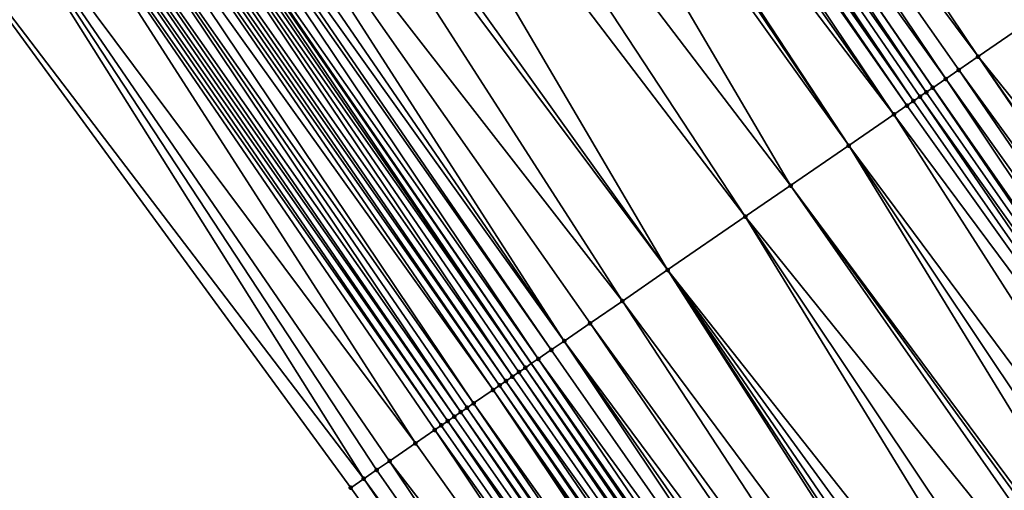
# Model space of a CAD drawing. Header units: feet. Extents: x 2004186 to 2014793, y 836912 to 864902.
# Tile 509 of 656: x 2006953 to 2006978, y 852540 to 852552. Entities that reach past the tile are written whole.
import ezdxf

# ---------------------------------------------------------------- set-up
doc = ezdxf.new("R2010")
doc.units = ezdxf.units.FT
doc.header["$LTSCALE"] = 100
doc.header["$MEASUREMENT"] = 0
for name, color, linetype, lineweight in [('EP_Travel Lane', 5, 'Continuous', 40), ('GPL_Skip Line', 2, 'Continuous', 40), ('Road Shots', 4, 'Continuous', 200), ('Road X-Section', 30, 'Continuous', 13)]:
    doc.layers.add(name, color=color, linetype=linetype, lineweight=lineweight)
doc.layers.add('I-77 SB_MM21-27-Surface-Border', color=7, linetype='Continuous')
doc.layers.add('I-77 SB_MM21-27-Surface-TIN', color=7, linetype='Continuous')

msp = doc.modelspace()

# ---------------------------------------------------------------- linework, layer by layer
at = {"layer": 'EP_Travel Lane'}
msp.add_polyline3d([(2007035.053841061, 852444.626251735, 439.1202886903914), (2007023.400728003, 852460.880444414, 439.199071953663), (2007011.747573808, 852477.1346944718, 439.2586441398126), (2007000.166915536, 852493.6194332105, 439.328438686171), (2006988.711333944, 852510.0135397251, 439.3853169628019), (2006977.255756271, 852526.4076406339, 439.4440397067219), (2006965.74532872, 852542.8936150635, 439.5240385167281), (2006954.39285871, 852559.3592428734, 439.6026638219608), (2006943.040427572, 852575.8248143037, 439.6988593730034), (2006931.687961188, 852592.2904368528, 439.7791324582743), (2006920.261303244, 852608.8880822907, 439.8539129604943), (2006909.165586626, 852625.5277439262, 439.9434321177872), (2006898.069808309, 852642.1674980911, 440.0010557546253), (2006886.974032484, 852658.8072485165, 440.0599365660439), (2006875.832113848, 852675.5272002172, 440.1256132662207)], dxfattribs=at)
at = {"layer": 'GPL_Skip Line'}
msp.add_polyline3d([(2007045.161990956, 852451.8740535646, 438.7574871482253), (2007033.509610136, 852468.1287316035, 438.845002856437), (2007021.857214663, 852484.3834300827, 438.9256768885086), (2007010.356509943, 852500.7456406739, 438.9807652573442), (2006998.896041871, 852517.1362766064, 439.0496596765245), (2006987.435584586, 852533.5268971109, 439.1236770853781), (2006975.981958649, 852549.9221854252, 439.2124183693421), (2006964.662995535, 852566.4109326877, 439.2660621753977), (2006953.344078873, 852582.8996122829, 439.3407695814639), (2006942.025176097, 852599.3882716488, 439.4217740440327), (2006930.715798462, 852615.8832896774, 439.5228346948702), (2006919.595268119, 852632.5064717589, 439.5836695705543), (2006908.474745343, 852649.1296425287, 439.6484099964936), (2006897.354235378, 852665.7527941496, 439.719761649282), (2006886.239608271, 852682.3798579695, 439.7865050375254)], dxfattribs=at)
at = {"layer": 'I-77 SB_MM21-27-Surface-Border', "color": 3, "linetype": 'ByBlock', "lineweight": -2}
msp.add_polyline3d([(2007032.15909689, 852442.5507092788, 439.2102353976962), (2007020.18163239, 852458.5723195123, 439.3037975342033), (2007008.691744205, 852474.9436000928, 439.365334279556), (2006996.589284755, 852491.1173742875, 439.4510875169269), (2006984.473249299, 852507.0495002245, 439.5494032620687), (2006972.848856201, 852523.3255561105, 439.609880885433), (2006961.143095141, 852539.7335577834, 439.68923822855), (2006949.32956121, 852555.8825996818, 439.7850493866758), (2006938.340475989, 852572.5975782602, 439.884929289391), (2006927.351299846, 852589.3126892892, 439.9435981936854), (2006916.420723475, 852606.3182055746, 440.0009049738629), (2006905.466436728, 852623.0525769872, 440.0674283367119), (2006894.844565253, 852640.0094345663, 440.1082364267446), (2006884.555126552, 852657.1887521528, 440.1322937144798), (2006873.544402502, 852674.0209255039, 440.1905578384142)], dxfattribs=at)
at = {"layer": 'I-77 SB_MM21-27-Surface-TIN', "color": 128, "linetype": 'ByBlock', "lineweight": -2}
for points in [[(2006965.981994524, 852567.3166046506, 439.2186450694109), (2006965.157619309, 852566.7505609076, 439.2478966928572), (2006977.136075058, 852550.714659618, 439.1674332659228)], [(2006965.981994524, 852567.3166046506, 439.2186450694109), (2006977.136075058, 852550.714659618, 439.1674332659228), (2006978.784816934, 852551.846759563, 439.1050504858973)], [(2006965.157619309, 852566.7505609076, 439.2478966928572), (2006964.662995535, 852566.4109326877, 439.2660621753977), (2006976.311708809, 852550.1486028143, 439.2007510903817)], [(2006965.157619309, 852566.7505609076, 439.2478966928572), (2006976.641461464, 852550.3750165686, 439.1902152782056), (2006977.136075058, 852550.714659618, 439.1674332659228)], [(2006965.157619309, 852566.7505609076, 439.2478966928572), (2006976.311708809, 852550.1486028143, 439.2007510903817), (2006976.641461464, 852550.3750165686, 439.1902152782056)], [(2006964.33323614, 852566.1845287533, 439.2735410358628), (2006975.817075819, 852549.8089880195, 439.2147380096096), (2006964.662995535, 852566.4109326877, 439.2660621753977)], [(2006975.817075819, 852549.8089880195, 439.2147380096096), (2006975.981958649, 852549.9221854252, 439.2124183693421), (2006964.662995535, 852566.4109326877, 439.2660621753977)], [(2006976.311708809, 852550.1486028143, 439.2007510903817), (2006964.662995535, 852566.4109326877, 439.2660621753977), (2006975.981958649, 852549.9221854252, 439.2124183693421)], [(2006964.168344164, 852566.0713446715, 439.2717130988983), (2006964.003466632, 852565.9581395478, 439.2764349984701), (2006975.487268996, 852549.5826531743, 439.2007109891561)], [(2006964.33323614, 852566.1845287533, 439.2735410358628), (2006964.168344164, 852566.0713446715, 439.2717130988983), (2006975.487268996, 852549.5826531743, 439.2007109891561)], [(2006964.33323614, 852566.1845287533, 439.2735410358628), (2006975.652178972, 852549.6958110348, 439.2107010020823), (2006975.817075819, 852549.8089880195, 439.2147380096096)], [(2006964.33323614, 852566.1845287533, 439.2735410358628), (2006975.487268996, 852549.5826531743, 439.2007109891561), (2006975.652178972, 852549.6958110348, 439.2107010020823)], [(2006963.838600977, 852565.844917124, 439.2865421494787), (2006963.508864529, 852565.6184797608, 439.3044267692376), (2006974.992644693, 852549.2430257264, 439.2186365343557)], [(2006964.003466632, 852565.9581395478, 439.2764349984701), (2006963.838600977, 852565.844917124, 439.2865421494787), (2006975.322389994, 852549.4694501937, 439.2047659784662)], [(2006963.838600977, 852565.844917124, 439.2865421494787), (2006974.992644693, 852549.2430257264, 439.2186365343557), (2006975.322389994, 852549.4694501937, 439.2047659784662)], [(2006964.003466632, 852565.9581395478, 439.2764349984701), (2006975.322389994, 852549.4694501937, 439.2047659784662), (2006975.487268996, 852549.5826531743, 439.2007109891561)], [(2006963.508864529, 852565.6184797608, 439.3044267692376), (2006962.849367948, 852565.1656395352, 439.3294564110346), (2006974.992644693, 852549.2430257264, 439.2186365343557)], [(2006962.684489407, 852565.0524358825, 439.3337205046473), (2006962.189865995, 852564.7128071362, 439.3520498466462), (2006973.838517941, 852548.4505666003, 439.258931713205)], [(2006962.849367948, 852565.1656395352, 439.3294564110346), (2006962.684489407, 852565.0524358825, 439.3337205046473), (2006973.838517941, 852548.4505666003, 439.258931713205)], [(2006962.849367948, 852565.1656395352, 439.3294564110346), (2006973.838517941, 852548.4505666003, 439.258931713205), (2006974.992644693, 852549.2430257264, 439.2186365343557)], [(2006962.189865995, 852564.7128071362, 439.3520498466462), (2006960.211365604, 852563.3543019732, 439.4223097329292), (2006972.354647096, 852547.4316812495, 439.3136445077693)], [(2006962.189865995, 852564.7128071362, 439.3520498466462), (2006972.354647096, 852547.4316812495, 439.3136445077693), (2006973.838517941, 852548.4505666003, 439.258931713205)], [(2006960.211365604, 852563.3543019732, 439.4223097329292), (2006959.057239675, 852562.5618416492, 439.4629768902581), (2006971.200521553, 852546.639220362, 439.3544878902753)], [(2006960.211365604, 852563.3543019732, 439.4223097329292), (2006971.200521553, 852546.639220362, 439.3544878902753), (2006972.354647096, 852547.4316812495, 439.3136445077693)], [(2006959.057239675, 852562.5618416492, 439.4629768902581), (2006957.573356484, 852561.5429742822, 439.5120905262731), (2006969.22201293, 852545.2807271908, 439.4210165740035)], [(2006959.057239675, 852562.5618416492, 439.4629768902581), (2006969.22201293, 852545.2807271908, 439.4210165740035), (2006971.200521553, 852546.639220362, 439.3544878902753)], [(2006957.573356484, 852561.5429742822, 439.5120905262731), (2006957.243604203, 852561.3165599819, 439.5227959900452), (2006969.22201293, 852545.2807271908, 439.4210165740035)], [(2006957.243604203, 852561.3165599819, 439.5227959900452), (2006955.759731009, 852560.297678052, 439.5764427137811), (2006968.067886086, 852544.4882682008, 439.4612693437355)], [(2006957.243604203, 852561.3165599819, 439.5227959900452), (2006968.067886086, 852544.4882682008, 439.4612693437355), (2006969.22201293, 852545.2807271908, 439.4210165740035)], [(2006955.759731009, 852560.297678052, 439.5764427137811), (2006955.265099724, 852559.9580607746, 439.5912020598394), (2006966.584008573, 852543.4693925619, 439.5129589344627)], [(2006955.759731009, 852560.297678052, 439.5764427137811), (2006967.243515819, 852543.9222172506, 439.4927650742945), (2006968.067886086, 852544.4882682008, 439.4612693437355)], [(2006955.759731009, 852560.297678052, 439.5764427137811), (2006966.584008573, 852543.4693925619, 439.5129589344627), (2006967.243515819, 852543.9222172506, 439.4927650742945)], [(2006954.935333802, 852559.7316663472, 439.5957214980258), (2006954.770458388, 852559.6184581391, 439.6014036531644), (2006966.254241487, 852543.2429998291, 439.5169511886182)], [(2006955.265099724, 852559.9580607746, 439.5912020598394), (2006954.935333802, 852559.7316663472, 439.5957214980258), (2006966.584008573, 852543.4693925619, 439.5129589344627)], [(2006954.935333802, 852559.7316663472, 439.5957214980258), (2006966.254241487, 852543.2429998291, 439.5169511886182), (2006966.584008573, 852543.4693925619, 439.5129589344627)], [(2006954.770458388, 852559.6184581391, 439.6014036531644), (2006954.440688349, 852559.3920697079, 439.6040565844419), (2006965.924488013, 852543.0165872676, 439.5271156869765)], [(2006954.770458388, 852559.6184581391, 439.6014036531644), (2006965.924488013, 852543.0165872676, 439.5271156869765), (2006966.254241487, 852543.2429998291, 439.5169511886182)], [(2006954.275789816, 852559.2788951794, 439.5992548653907), (2006954.110910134, 852559.1656931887, 439.6030016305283), (2006965.594699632, 852542.7902255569, 439.5214513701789)], [(2006954.275789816, 852559.2788951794, 439.5992548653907), (2006965.594699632, 852542.7902255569, 439.5214513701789), (2006954.39285871, 852559.3592428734, 439.6026638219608)], [(2006954.440688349, 852559.3920697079, 439.6040565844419), (2006954.39285871, 852559.3592428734, 439.6026638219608), (2006965.74532872, 852542.8936150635, 439.5240385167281)], [(2006965.594699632, 852542.7902255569, 439.5214513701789), (2006965.74532872, 852542.8936150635, 439.5240385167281), (2006954.39285871, 852559.3592428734, 439.6026638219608)], [(2006954.440688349, 852559.3920697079, 439.6040565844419), (2006965.74532872, 852542.8936150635, 439.5240385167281), (2006965.924488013, 852543.0165872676, 439.5271156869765)], [(2006954.110910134, 852559.1656931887, 439.6030016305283), (2006953.781197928, 852558.9392205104, 439.6318790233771), (2006965.264983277, 852542.5637589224, 439.5484477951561)], [(2006954.110910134, 852559.1656931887, 439.6030016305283), (2006965.429836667, 852542.6769992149, 439.5327783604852), (2006965.594699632, 852542.7902255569, 439.5214513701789)], [(2006954.110910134, 852559.1656931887, 439.6030016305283), (2006965.264983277, 852542.5637589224, 439.5484477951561), (2006965.429836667, 852542.6769992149, 439.5327783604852)], [(2006953.451464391, 852558.7127789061, 439.6510837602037), (2006953.121693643, 852558.4863915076, 439.6534153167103), (2006964.770371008, 852542.2241139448, 439.5718300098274)], [(2006953.616333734, 852558.8259959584, 439.6426486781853), (2006953.451464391, 852558.7127789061, 439.6510837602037), (2006964.935254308, 852542.3373106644, 439.5697239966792)], [(2006953.451464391, 852558.7127789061, 439.6510837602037), (2006964.770371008, 852542.2241139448, 439.5718300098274), (2006964.935254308, 852542.3373106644, 439.5697239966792)], [(2006953.781197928, 852558.9392205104, 439.6318790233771), (2006953.616333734, 852558.8259959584, 439.6426486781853), (2006965.100122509, 852542.4505293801, 439.560770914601)], [(2006953.616333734, 852558.8259959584, 439.6426486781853), (2006964.935254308, 852542.3373106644, 439.5697239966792), (2006965.100122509, 852542.4505293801, 439.560770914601)], [(2006953.781197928, 852558.9392205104, 439.6318790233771), (2006965.100122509, 852542.4505293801, 439.560770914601), (2006965.264983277, 852542.5637589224, 439.5484477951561)], [(2006953.121693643, 852558.4863915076, 439.6534153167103), (2006952.79194277, 852558.2599751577, 439.6647588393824), (2006964.275700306, 852541.8845540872, 439.5687160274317)], [(2006953.121693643, 852558.4863915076, 439.6534153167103), (2006964.275700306, 852541.8845540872, 439.5687160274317), (2006964.770371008, 852542.2241139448, 439.5718300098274)], [(2006952.79194277, 852558.2599751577, 439.6647588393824), (2006952.462174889, 852558.0335835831, 439.6683903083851), (2006963.945937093, 852541.6581557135, 439.5744642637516)], [(2006952.79194277, 852558.2599751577, 439.6647588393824), (2006964.110814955, 852541.7713603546, 439.5698923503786), (2006964.275700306, 852541.8845540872, 439.5687160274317)], [(2006952.79194277, 852558.2599751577, 439.6647588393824), (2006963.945937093, 852541.6581557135, 439.5744642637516), (2006964.110814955, 852541.7713603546, 439.5698923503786)], [(2006952.462174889, 852558.0335835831, 439.6683903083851), (2006952.29730665, 852557.9203649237, 439.6773257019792), (2006963.781070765, 852541.544934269, 439.5842666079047)], [(2006952.462174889, 852558.0335835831, 439.6683903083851), (2006963.781070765, 852541.544934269, 439.5842666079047), (2006963.945937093, 852541.6581557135, 439.5744642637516)], [(2006952.132447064, 852557.8071336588, 439.6901849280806), (2006951.967576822, 852557.6939179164, 439.69821225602), (2006963.45134874, 852541.3184758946, 439.6086918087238)], [(2006952.29730665, 852557.9203649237, 439.6773257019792), (2006952.132447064, 852557.8071336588, 439.6901849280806), (2006963.616213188, 852541.4317000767, 439.5980372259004)], [(2006952.132447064, 852557.8071336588, 439.6901849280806), (2006963.45134874, 852541.3184758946, 439.6086918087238), (2006963.616213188, 852541.4317000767, 439.5980372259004)], [(2006952.29730665, 852557.9203649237, 439.6773257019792), (2006963.616213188, 852541.4317000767, 439.5980372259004), (2006963.781070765, 852541.544934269, 439.5842666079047)], [(2006951.967576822, 852557.6939179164, 439.69821225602), (2006950.81344999, 852556.9014589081, 439.7384698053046), (2006962.791855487, 852540.8656308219, 439.6352308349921)], [(2006951.967576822, 852557.6939179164, 439.69821225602), (2006963.286472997, 852541.2052681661, 439.6142247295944), (2006963.45134874, 852541.3184758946, 439.6086918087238)], [(2006951.967576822, 852557.6939179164, 439.69821225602), (2006962.791855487, 852540.8656308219, 439.6352308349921), (2006963.286472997, 852541.2052681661, 439.6142247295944)], [(2006950.81344999, 852556.9014589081, 439.7384698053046), (2006949.32956121, 852555.8825996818, 439.7850493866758), (2006961.472849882, 852539.9599684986, 439.6796483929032)], [(2006950.81344999, 852556.9014589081, 439.7384698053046), (2006962.132353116, 852540.4127990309, 439.6576355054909), (2006962.791855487, 852540.8656308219, 439.6352308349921)], [(2006950.81344999, 852556.9014589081, 439.7384698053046), (2006961.802598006, 852540.1863888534, 439.667058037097), (2006962.132353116, 852540.4127990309, 439.6576355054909)], [(2006950.81344999, 852556.9014589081, 439.7384698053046), (2006961.472849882, 852539.9599684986, 439.6796483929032), (2006961.802598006, 852540.1863888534, 439.667058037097)], [(2006949.32956121, 852555.8825996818, 439.7850493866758), (2006961.143095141, 852539.7335577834, 439.68923822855), (2006961.472849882, 852539.9599684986, 439.6796483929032)], [(2006978.784816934, 852551.846759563, 439.1050504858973), (2006977.136075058, 852550.714659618, 439.1674332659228), (2006989.730113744, 852535.1316201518, 439.0413131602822)], [(2006977.136075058, 852550.714659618, 439.1674332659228), (2006976.641461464, 852550.3750165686, 439.1902152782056), (2006988.418958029, 852534.2146301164, 439.0901848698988)], [(2006977.136075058, 852550.714659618, 439.1674332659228), (2006988.582848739, 852534.3292592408, 439.0822927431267), (2006989.730113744, 852535.1316201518, 439.0413131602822)], [(2006977.136075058, 852550.714659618, 439.1674332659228), (2006988.418958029, 852534.2146301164, 439.0901848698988), (2006988.582848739, 852534.3292592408, 439.0822927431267)], [(2006976.641461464, 852550.3750165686, 439.1902152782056), (2006976.311708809, 852550.1486028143, 439.2007510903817), (2006987.927278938, 852533.8707527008, 439.1105547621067)], [(2006976.641461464, 852550.3750165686, 439.1902152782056), (2006987.927278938, 852533.8707527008, 439.1105547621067), (2006988.418958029, 852534.2146301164, 439.0901848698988)], [(2006976.311708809, 852550.1486028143, 439.2007510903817), (2006975.981958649, 852549.9221854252, 439.2124183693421), (2006987.435584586, 852533.5268971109, 439.1236770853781)], [(2006976.311708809, 852550.1486028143, 439.2007510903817), (2006987.435584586, 852533.5268971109, 439.1236770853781), (2006987.927278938, 852533.8707527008, 439.1105547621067)], [(2006975.652178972, 852549.6958110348, 439.2107010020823), (2006975.487268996, 852549.5826531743, 439.2007109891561), (2006986.943864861, 852533.1830778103, 439.1247490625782)], [(2006975.817075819, 852549.8089880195, 439.2147380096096), (2006975.652178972, 852549.6958110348, 439.2107010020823), (2006987.271686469, 852533.4122785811, 439.1280511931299)], [(2006975.652178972, 852549.6958110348, 439.2107010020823), (2006986.943864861, 852533.1830778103, 439.1247490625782), (2006987.271686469, 852533.4122785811, 439.1280511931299)], [(2006975.817075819, 852549.8089880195, 439.2147380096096), (2006987.271686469, 852533.4122785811, 439.1280511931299), (2006975.981958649, 852549.9221854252, 439.2124183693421)], [(2006987.271686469, 852533.4122785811, 439.1280511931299), (2006987.435584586, 852533.5268971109, 439.1236770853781), (2006975.981958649, 852549.9221854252, 439.2124183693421)], [(2006975.322389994, 852549.4694501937, 439.2047659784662), (2006974.992644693, 852549.2430257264, 439.2186365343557), (2006986.943864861, 852533.1830778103, 439.1247490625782)], [(2006975.487268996, 852549.5826531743, 439.2007109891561), (2006975.322389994, 852549.4694501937, 439.2047659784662), (2006986.943864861, 852533.1830778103, 439.1247490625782)], [(2006974.992644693, 852549.2430257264, 439.2186365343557), (2006973.838517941, 852548.4505666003, 439.258931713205), (2006985.796619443, 852532.3806888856, 439.1750310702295)], [(2006974.992644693, 852549.2430257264, 439.2186365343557), (2006985.796619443, 852532.3806888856, 439.1750310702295), (2006986.943864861, 852533.1830778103, 439.1247490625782)], [(2006973.838517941, 852548.4505666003, 439.258931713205), (2006972.354647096, 852547.4316812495, 439.3136445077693), (2006984.32156466, 852531.349081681, 439.2278250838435)], [(2006973.838517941, 852548.4505666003, 439.258931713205), (2006984.977141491, 852531.8075781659, 439.2029019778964), (2006985.796619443, 852532.3806888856, 439.1750310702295)], [(2006973.838517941, 852548.4505666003, 439.258931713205), (2006984.32156466, 852531.349081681, 439.2278250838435), (2006984.977141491, 852531.8075781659, 439.2029019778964)], [(2006972.354647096, 852547.4316812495, 439.3136445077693), (2006971.200521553, 852546.639220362, 439.3544878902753), (2006983.829883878, 852531.005206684, 439.2473918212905)], [(2006972.354647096, 852547.4316812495, 439.3136445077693), (2006984.15766718, 852531.2344622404, 439.2325015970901), (2006984.32156466, 852531.349081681, 439.2278250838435)], [(2006972.354647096, 852547.4316812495, 439.3136445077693), (2006983.829883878, 852531.005206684, 439.2473918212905), (2006984.15766718, 852531.2344622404, 439.2325015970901)], [(2006971.200521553, 852546.639220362, 439.3544878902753), (2006969.22201293, 852545.2807271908, 439.4210165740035), (2006981.699241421, 852529.5151185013, 439.3199596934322)], [(2006971.200521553, 852546.639220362, 439.3544878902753), (2006982.354827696, 852529.9736014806, 439.2995213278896), (2006983.829883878, 852531.005206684, 439.2473918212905)], [(2006971.200521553, 852546.639220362, 439.3544878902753), (2006981.699241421, 852529.5151185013, 439.3199596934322), (2006982.354827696, 852529.9736014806, 439.2995213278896)], [(2006969.22201293, 852545.2807271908, 439.4210165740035), (2006968.067886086, 852544.4882682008, 439.4612693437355), (2006980.060282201, 852528.3689018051, 439.3741264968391)], [(2006969.22201293, 852545.2807271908, 439.4210165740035), (2006981.043663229, 852529.0566239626, 439.3442365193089), (2006981.699241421, 852529.5151185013, 439.3199596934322)], [(2006969.22201293, 852545.2807271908, 439.4210165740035), (2006980.551971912, 852528.7127640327, 439.3588000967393), (2006981.043663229, 852529.0566239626, 439.3442365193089)], [(2006969.22201293, 852545.2807271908, 439.4210165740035), (2006980.224181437, 852528.4835187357, 439.3702834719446), (2006980.551971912, 852528.7127640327, 439.3588000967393)], [(2006969.22201293, 852545.2807271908, 439.4210165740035), (2006980.060282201, 852528.3689018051, 439.3741264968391), (2006980.224181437, 852528.4835187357, 439.3702834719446)], [(2006968.067886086, 852544.4882682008, 439.4612693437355), (2006967.243515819, 852543.9222172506, 439.4927650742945), (2006979.076908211, 852527.6811695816, 439.4073590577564)], [(2006968.067886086, 852544.4882682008, 439.4612693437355), (2006979.076908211, 852527.6811695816, 439.4073590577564), (2006980.060282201, 852528.3689018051, 439.3741264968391)], [(2006967.243515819, 852543.9222172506, 439.4927650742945), (2006966.584008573, 852543.4693925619, 439.5129589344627), (2006978.585221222, 852527.3373034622, 439.4239779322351)], [(2006967.243515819, 852543.9222172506, 439.4927650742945), (2006978.585221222, 852527.3373034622, 439.4239779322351), (2006979.076908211, 852527.6811695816, 439.4073590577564)], [(2006966.584008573, 852543.4693925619, 439.5129589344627), (2006966.254241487, 852543.2429998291, 439.5169511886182), (2006977.76570506, 852526.7642473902, 439.4337022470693)], [(2006966.584008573, 852543.4693925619, 439.5129589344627), (2006978.093517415, 852526.9934613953, 439.4326097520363), (2006978.585221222, 852527.3373034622, 439.4239779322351)], [(2006966.584008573, 852543.4693925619, 439.5129589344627), (2006977.76570506, 852526.7642473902, 439.4337022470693), (2006978.093517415, 852526.9934613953, 439.4326097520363)], [(2006966.254241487, 852543.2429998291, 439.5169511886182), (2006965.924488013, 852543.0165872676, 439.5271156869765), (2006977.76570506, 852526.7642473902, 439.4337022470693)], [(2006965.924488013, 852543.0165872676, 439.5271156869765), (2006965.74532872, 852542.8936150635, 439.5240385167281), (2006977.255756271, 852526.4076406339, 439.4440397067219)], [(2006965.924488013, 852543.0165872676, 439.5271156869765), (2006977.255756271, 852526.4076406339, 439.4440397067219), (2006977.76570506, 852526.7642473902, 439.4337022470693)], [(2006965.429836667, 852542.6769992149, 439.5327783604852), (2006965.264983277, 852542.5637589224, 439.5484477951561), (2006976.782338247, 852526.0765049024, 439.4703432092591)], [(2006965.594699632, 852542.7902255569, 439.5214513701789), (2006965.429836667, 852542.6769992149, 439.5327783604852), (2006976.94621686, 852526.1911513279, 439.456706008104)], [(2006965.429836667, 852542.6769992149, 439.5327783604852), (2006976.782338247, 852526.0765049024, 439.4703432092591), (2006976.94621686, 852526.1911513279, 439.456706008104)], [(2006965.594699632, 852542.7902255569, 439.5214513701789), (2006977.110103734, 852526.3057859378, 439.4469923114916), (2006965.74532872, 852542.8936150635, 439.5240385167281)], [(2006965.594699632, 852542.7902255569, 439.5214513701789), (2006976.94621686, 852526.1911513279, 439.456706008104), (2006977.110103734, 852526.3057859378, 439.4469923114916)], [(2006977.110103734, 852526.3057859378, 439.4469923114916), (2006977.255756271, 852526.4076406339, 439.4440397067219), (2006965.74532872, 852542.8936150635, 439.5240385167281)], [(2006965.100122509, 852542.4505293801, 439.560770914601), (2006964.935254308, 852542.3373106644, 439.5697239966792), (2006976.454559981, 852525.8472421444, 439.4876248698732)], [(2006965.264983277, 852542.5637589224, 439.5484477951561), (2006965.100122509, 852542.4505293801, 439.560770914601), (2006976.782338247, 852526.0765049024, 439.4703432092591)], [(2006965.100122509, 852542.4505293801, 439.560770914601), (2006976.454559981, 852525.8472421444, 439.4876248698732), (2006976.782338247, 852526.0765049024, 439.4703432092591)], [(2006964.770371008, 852542.2241139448, 439.5718300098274), (2006964.275700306, 852541.8845540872, 439.5687160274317), (2006975.962839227, 852525.5034243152, 439.4882082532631)], [(2006964.935254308, 852542.3373106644, 439.5697239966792), (2006964.770371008, 852542.2241139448, 439.5718300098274), (2006976.290655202, 852525.7326331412, 439.488835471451)], [(2006964.770371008, 852542.2241139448, 439.5718300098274), (2006976.126744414, 852525.6180327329, 439.48719204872), (2006976.290655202, 852525.7326331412, 439.488835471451)], [(2006964.770371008, 852542.2241139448, 439.5718300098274), (2006975.962839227, 852525.5034243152, 439.4882082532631), (2006976.126744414, 852525.6180327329, 439.48719204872)], [(2006964.935254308, 852542.3373106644, 439.5697239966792), (2006976.290655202, 852525.7326331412, 439.488835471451), (2006976.454559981, 852525.8472421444, 439.4876248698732)], [(2006963.945937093, 852541.6581557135, 439.5744642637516), (2006963.781070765, 852541.544934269, 439.5842666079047), (2006975.307273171, 852525.0449124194, 439.5182487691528)], [(2006964.110814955, 852541.7713603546, 439.5698923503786), (2006963.945937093, 852541.6581557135, 439.5744642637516), (2006975.471157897, 852525.1595501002, 439.5075152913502)], [(2006963.945937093, 852541.6581557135, 439.5744642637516), (2006975.307273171, 852525.0449124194, 439.5182487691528), (2006975.471157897, 852525.1595501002, 439.5075152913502)], [(2006964.275700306, 852541.8845540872, 439.5687160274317), (2006964.110814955, 852541.7713603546, 439.5698923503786), (2006975.635047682, 852525.2741805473, 439.4991840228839)], [(2006964.110814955, 852541.7713603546, 439.5698923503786), (2006975.471157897, 852525.1595501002, 439.5075152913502), (2006975.635047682, 852525.2741805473, 439.4991840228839)], [(2006964.275700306, 852541.8845540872, 439.5687160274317), (2006975.635047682, 852525.2741805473, 439.4991840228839), (2006975.962839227, 852525.5034243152, 439.4882082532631)], [(2006963.616213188, 852541.4317000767, 439.5980372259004), (2006963.45134874, 852541.3184758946, 439.6086918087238), (2006974.979513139, 852524.8156235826, 439.5441902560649)], [(2006963.781070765, 852541.544934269, 439.5842666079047), (2006963.616213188, 852541.4317000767, 439.5980372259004), (2006975.307273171, 852525.0449124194, 439.5182487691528)], [(2006963.616213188, 852541.4317000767, 439.5980372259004), (2006974.979513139, 852524.8156235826, 439.5441902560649), (2006975.307273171, 852525.0449124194, 439.5182487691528)], [(2006963.286472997, 852541.2052681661, 439.6142247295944), (2006962.791855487, 852540.8656308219, 439.6352308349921), (2006974.487822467, 852524.4717627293, 439.5590603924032)], [(2006963.45134874, 852541.3184758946, 439.6086918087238), (2006963.286472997, 852541.2052681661, 439.6142247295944), (2006974.979513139, 852524.8156235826, 439.5441902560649)], [(2006963.286472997, 852541.2052681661, 439.6142247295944), (2006974.487822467, 852524.4717627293, 439.5590603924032), (2006974.979513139, 852524.8156235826, 439.5441902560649)], [(2006962.791855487, 852540.8656308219, 439.6352308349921), (2006962.132353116, 852540.4127990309, 439.6576355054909), (2006974.487822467, 852524.4717627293, 439.5590603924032)], [(2006962.132353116, 852540.4127990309, 439.6576355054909), (2006961.802598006, 852540.1863888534, 439.667058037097), (2006973.340549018, 852523.6694138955, 439.5960295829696)], [(2006962.132353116, 852540.4127990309, 439.6576355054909), (2006973.340549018, 852523.6694138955, 439.5960295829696), (2006974.487822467, 852524.4717627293, 439.5590603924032)], [(2006961.802598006, 852540.1863888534, 439.667058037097), (2006961.472849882, 852539.9599684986, 439.6796483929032), (2006973.340549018, 852523.6694138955, 439.5960295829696)], [(2006961.472849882, 852539.9599684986, 439.6796483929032), (2006961.143095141, 852539.7335577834, 439.68923822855), (2006972.848856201, 852523.3255561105, 439.609880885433)], [(2006961.472849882, 852539.9599684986, 439.6796483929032), (2006972.848856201, 852523.3255561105, 439.609880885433), (2006973.340549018, 852523.6694138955, 439.5960295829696)]]:
    msp.add_3dface(points, dxfattribs=at)
at = {"layer": 'Road Shots', "lineweight": 100}
for p in [(2006977.136075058, 852550.714659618, 439.1674332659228), (2006976.641461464, 852550.3750165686, 439.1902152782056), (2006976.311708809, 852550.1486028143, 439.2007510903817), (2006975.652178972, 852549.6958110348, 439.2107010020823), (2006975.817075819, 852549.8089880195, 439.2147380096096), (2006975.981958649, 852549.9221854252, 439.2124183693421), (2006975.322389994, 852549.4694501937, 439.2047659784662), (2006975.487268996, 852549.5826531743, 439.2007109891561), (2006974.992644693, 852549.2430257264, 439.2186365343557), (2006973.838517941, 852548.4505666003, 439.258931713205), (2006972.354647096, 852547.4316812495, 439.3136445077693), (2006971.200521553, 852546.639220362, 439.3544878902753), (2006969.22201293, 852545.2807271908, 439.4210165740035), (2006968.067886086, 852544.4882682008, 439.4612693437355), (2006967.243515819, 852543.9222172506, 439.4927650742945), (2006966.584008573, 852543.4693925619, 439.5129589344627), (2006966.254241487, 852543.2429998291, 439.5169511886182), (2006965.924488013, 852543.0165872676, 439.5271156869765), (2006965.429836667, 852542.6769992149, 439.5327783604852), (2006965.594699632, 852542.7902255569, 439.5214513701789), (2006965.100122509, 852542.4505293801, 439.560770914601), (2006965.264983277, 852542.5637589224, 439.5484477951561), (2006964.770371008, 852542.2241139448, 439.5718300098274), (2006964.935254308, 852542.3373106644, 439.5697239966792), (2006963.945937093, 852541.6581557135, 439.5744642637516), (2006964.110814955, 852541.7713603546, 439.5698923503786), (2006964.275700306, 852541.8845540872, 439.5687160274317), (2006963.616213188, 852541.4317000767, 439.5980372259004), (2006963.781070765, 852541.544934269, 439.5842666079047), (2006963.286472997, 852541.2052681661, 439.6142247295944), (2006963.45134874, 852541.3184758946, 439.6086918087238), (2006962.791855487, 852540.8656308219, 439.6352308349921), (2006962.132353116, 852540.4127990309, 439.6576355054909), (2006961.802598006, 852540.1863888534, 439.667058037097), (2006961.472849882, 852539.9599684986, 439.6796483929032), (2006961.143095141, 852539.7335577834, 439.68923822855)]:
    msp.add_point(p, dxfattribs=at)
at = {"layer": 'Road X-Section', "extrusion": (-0.5659454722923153, 0.8244334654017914, 0.003896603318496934), "elevation": -432966.5717769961, "flags": 128}
msp.add_lwpolyline([(-2137113.156794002, 2126.804364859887), (-2137113.556794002, 2126.794774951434), (-2137113.956794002, 2126.782184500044), (-2137114.356794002, 2126.772761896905), (-2137115.156794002, 2126.750357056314), (-2137115.756794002, 2126.72935079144), (-2137115.956794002, 2126.723817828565), (-2137116.156794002, 2126.713163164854), (-2137116.356794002, 2126.699392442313), (-2137116.556794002, 2126.689590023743), (-2137116.756794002, 2126.685018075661), (-2137116.956794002, 2126.683841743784), (-2137117.556794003, 2126.68695574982), (-2137117.756794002, 2126.684849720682), (-2137117.956794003, 2126.675896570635), (-2137118.156794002, 2126.663573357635), (-2137118.356794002, 2126.647903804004), (-2137118.556794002, 2126.636576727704), (-2137118.956794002, 2126.642241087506), (-2137119.356794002, 2126.632076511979), (-2137119.756794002, 2126.628084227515), (-2137120.556794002, 2126.607890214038), (-2137121.556794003, 2126.576394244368), (-2137122.956794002, 2126.536141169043), (-2137125.356794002, 2126.469611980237), (-2137126.756794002, 2126.428768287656), (-2137128.556794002, 2126.374055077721), (-2137129.956794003, 2126.333759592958), (-2137130.356794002, 2126.319888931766), (-2137130.556794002, 2126.315833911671), (-2137130.756794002, 2126.325824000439), (-2137130.956794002, 2126.329861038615), (-2137131.156794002, 2126.327541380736), (-2137131.556794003, 2126.3158740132), (-2137131.956794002, 2126.305338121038), (-2137132.556794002, 2126.282555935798), (-2137134.556794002, 2126.22017268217), (-2137137.156794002, 2126.141541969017), (-2137138.756794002, 2126.092930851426), (-2137139.556794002, 2126.065578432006), (-2137139.956794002, 2126.050798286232), (-2137140.556794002, 2126.031592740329), (-2137141.556794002, 2125.993204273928), (-2137141.956794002, 2125.974146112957), (-2137142.356794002, 2125.952264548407), (-2137142.756794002, 2125.921571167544), (-2137142.956794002, 2125.918197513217), (-2137143.156794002, 2125.90762581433), (-2137143.356794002, 2125.892043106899), (-2137143.556794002, 2125.873353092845), (-2137143.956794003, 2125.826512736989), (-2137144.156794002, 2125.807691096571), (-2137144.756794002, 2125.763718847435), (-2137145.156794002, 2125.737798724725), (-2137145.556794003, 2125.705743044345), (-2137145.956794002, 2125.679596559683), (-2137146.156794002, 2125.663868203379), (-2137146.356794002, 2125.6445925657)], dxfattribs=at)
at = {"layer": 'Road X-Section', "extrusion": (-0.5730229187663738, 0.8195311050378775, 0.003674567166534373), "elevation": -451370.4412968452, "flags": 128}
msp.add_lwpolyline([(-2133306.48340485, 2098.215049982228), (-2133307.08340485, 2098.201198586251), (-2133308.483404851, 2098.164229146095), (-2133309.08340485, 2098.149358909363), (-2133309.483404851, 2098.123417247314), (-2133309.68340485, 2098.112683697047), (-2133309.88340485, 2098.104352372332), (-2133310.28340485, 2098.093376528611), (-2133310.48340485, 2098.092360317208), (-2133310.68340485, 2098.094003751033), (-2133310.88340485, 2098.092793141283), (-2133311.28340485, 2098.075511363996), (-2133311.483404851, 2098.061874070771), (-2133311.68340485, 2098.052160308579), (-2133312.483404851, 2098.038870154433), (-2133312.88340485, 2098.037777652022), (-2133313.483404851, 2098.029145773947), (-2133314.08340485, 2098.01252678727), (-2133315.283404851, 2097.979294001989), (-2133315.483404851, 2097.975450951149), (-2133315.88340485, 2097.963967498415), (-2133316.483404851, 2097.949403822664), (-2133317.28340485, 2097.925126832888), (-2133318.08340485, 2097.904688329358), (-2133319.88340485, 2097.852558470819), (-2133320.28340485, 2097.837668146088), (-2133320.483404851, 2097.832991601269), (-2133321.28340485, 2097.808068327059), (-2133322.28340485, 2097.780197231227), (-2133323.68340485, 2097.729914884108), (-2133324.08340485, 2097.733217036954), (-2133324.88340485, 2097.715720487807), (-2133325.48340485, 2097.695350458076), (-2133325.68340485, 2097.68745827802), (-2133327.08340485, 2097.646478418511), (-2133329.08340485, 2097.587139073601), (-2133330.483404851, 2097.543086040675), (-2133331.88340485, 2097.504898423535), (-2133333.08340485, 2097.466703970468), (-2133334.88340485, 2097.405277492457), (-2133335.483404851, 2097.374019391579), (-2133335.88340485, 2097.345647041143), (-2133336.083404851, 2097.33526811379), (-2133336.28340485, 2097.328026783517), (-2133336.483404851, 2097.315084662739), (-2133336.683404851, 2097.295776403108), (-2133337.08340485, 2097.246673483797), (-2133337.28340485, 2097.224301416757), (-2133337.483404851, 2097.206945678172), (-2133337.88340485, 2097.179812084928), (-2133338.28340485, 2097.1586867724), (-2133338.88340485, 2097.116239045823), (-2133339.083404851, 2097.103753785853), (-2133339.283404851, 2097.089268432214)], dxfattribs=at)

doc.saveas('drawing.dxf')
